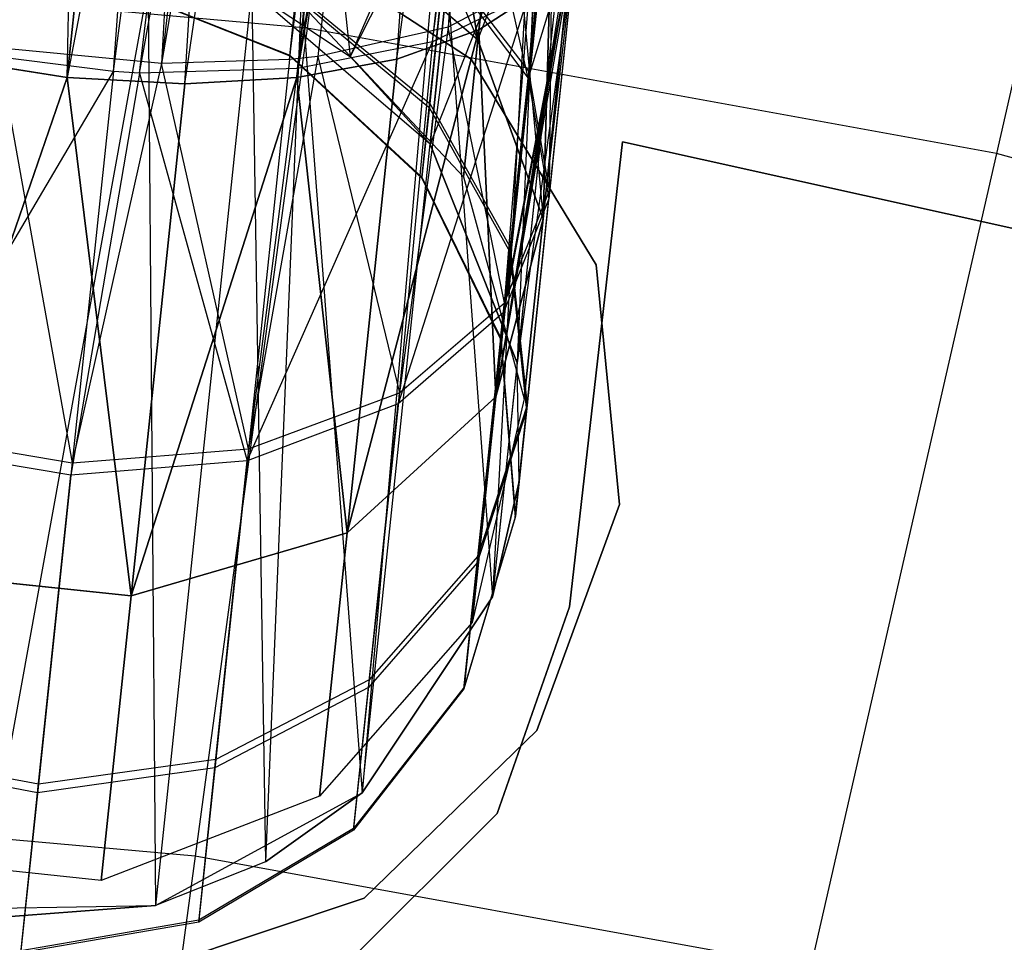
# Model space of a CAD drawing. Extents: x 0.3 to 7.1, y -3.38 to 3.38.
# Tile 472 of 604: x 3.85 to 4.05, y 1.39 to 1.58. Entities that reach past the tile are written whole.
import ezdxf

# ---------------------------------------------------------------- set-up
doc = ezdxf.new("R2010")
doc.units = 0
doc.header["$LTSCALE"] = 2.54
doc.layers.get('0').update_dxf_attribs({"linetype": 'CONTINUOUS'})

# ---------------------------------------------------------------- blocks, each defined once
blk = doc.blocks.new('SINGLES_AVVSTL_STL')
at = {"color": 0}
for p, q in [((3.9444, 1.5732, 20.57673), (4.02196, 2.14879, 20.88316)), ((3.9444, 1.5732, 20.57673), (4.02196, 2.14879, 20.88316)), ((3.90736, 1.56349, 20.60545), (4.00219, 2.12305, 20.91834)), ((3.90736, 1.56349, 20.60545), (4.00219, 2.12305, 20.91834)), ((3.9277, 1.56722, 20.09581), (4.00219, 2.12305, 19.77053)), ((3.9277, 1.56722, 20.09581), (4.00219, 2.12305, 19.77053)), ((3.9277, 1.56722, 20.59306), (4.00219, 2.12305, 20.91834)), ((3.9277, 1.56722, 20.59306), (4.00219, 2.12305, 20.91834)), ((3.9444, 1.5732, 20.11213), (4.00219, 2.12305, 19.77053)), ((3.9444, 1.5732, 20.11213), (4.00219, 2.12305, 19.77053)), ((4.00219, 2.12305, 20.91834), (3.9444, 1.5732, 20.57673)), ((4.00219, 2.12305, 20.91834), (3.9444, 1.5732, 20.57673)), ((3.99765, 2.12023, 55.30776), (3.93816, 1.57373, 54.97045)), ((3.99765, 2.12023, 55.30776), (3.93816, 1.57373, 54.97045)), ((3.86063, 1.56349, 20.07306), (3.87208, 2.117, 19.74558)), ((3.86063, 1.56349, 20.07306), (3.87208, 2.117, 19.74558)), ((3.97268, 2.10952, 55.32462), (3.87985, 1.56632, 55.00088)), ((3.97268, 2.10952, 55.32462), (3.87985, 1.56632, 55.00088)), ((3.90583, 1.56714, 54.99293), (3.97268, 2.10952, 55.32462)), ((3.90583, 1.56714, 54.99293), (3.97268, 2.10952, 55.32462)), ((3.97268, 2.10952, 55.32462), (3.91161, 1.56778, 54.99012)), ((3.97268, 2.10952, 55.32462), (3.91161, 1.56778, 54.99012)), ((3.97268, 2.10952, 55.32462), (3.93816, 1.57373, 54.97045)), ((3.97268, 2.10952, 55.32462), (3.93816, 1.57373, 54.97045)), ((3.96451, 2.10728, 20.94329), (3.86063, 1.56349, 20.61581)), ((3.96451, 2.10728, 20.94329), (3.86063, 1.56349, 20.61581)), ((3.88456, 1.56222, 20.07569), (3.96451, 2.10728, 19.74558)), ((3.88456, 1.56222, 20.07569), (3.96451, 2.10728, 19.74558)), ((3.88456, 1.56222, 20.61318), (3.96451, 2.10728, 20.94329)), ((3.88456, 1.56222, 20.61318), (3.96451, 2.10728, 20.94329)), ((3.90736, 1.56349, 20.08342), (3.96451, 2.10728, 19.74558)), ((3.90736, 1.56349, 20.08342), (3.96451, 2.10728, 19.74558)), ((3.90736, 1.56349, 20.60545), (3.96451, 2.10728, 20.94329)), ((3.90736, 1.56349, 20.60545), (3.96451, 2.10728, 20.94329)), ((3.9277, 1.56722, 20.09581), (3.96451, 2.10728, 19.74558)), ((3.9277, 1.56722, 20.09581), (3.96451, 2.10728, 19.74558)), ((3.91755, 2.1051, 19.73658), (3.86063, 1.56349, 20.07306)), ((3.91755, 2.1051, 19.73658), (3.86063, 1.56349, 20.07306)), ((3.86063, 1.56349, 20.61581), (3.91755, 2.1051, 20.95229)), ((3.86063, 1.56349, 20.61581), (3.91755, 2.1051, 20.95229)), ((3.90976, 2.10634, 55.337), (3.87985, 1.56632, 55.00088)), ((3.90976, 2.10634, 55.337), (3.87985, 1.56632, 55.00088)), ((3.88456, 1.56222, 20.07569), (3.91755, 2.1051, 19.73658)), ((3.88456, 1.56222, 20.07569), (3.91755, 2.1051, 19.73658)), ((3.94098, 2.10458, 55.33508), (3.87985, 1.56632, 55.00088)), ((3.94098, 2.10458, 55.33508), (3.87985, 1.56632, 55.00088)), ((3.93494, 1.57077, 54.47771), (4.00296, 2.10314, 54.16797)), ((3.93494, 1.57077, 54.47771), (4.00296, 2.10314, 54.16797)), ((3.90751, 1.5653, 54.45911), (3.99529, 2.09778, 54.16001)), ((3.90751, 1.5653, 54.45911), (3.99529, 2.09778, 54.16001)), ((3.93494, 1.57077, 54.47771), (3.99529, 2.09778, 54.16001)), ((3.93494, 1.57077, 54.47771), (3.99529, 2.09778, 54.16001)), ((3.87532, 1.56441, 54.44963), (3.97033, 2.08723, 54.14302)), ((3.87532, 1.56441, 54.44963), (3.97033, 2.08723, 54.14302)), ((3.90751, 1.5653, 54.45911), (3.97033, 2.08723, 54.14302)), ((3.90751, 1.5653, 54.45911), (3.97033, 2.08723, 54.14302)), ((3.87003, 1.56471, 54.44905), (3.90743, 2.08418, 54.13054)), ((3.87003, 1.56471, 54.44905), (3.90743, 2.08418, 54.13054)), ((3.87003, 1.56471, 54.44905), (3.93865, 2.0824, 54.13249)), ((3.87003, 1.56471, 54.44905), (3.93865, 2.0824, 54.13249)), ((3.87532, 1.56441, 54.44963), (3.93865, 2.0824, 54.13249)), ((3.87532, 1.56441, 54.44963), (3.93865, 2.0824, 54.13249)), ((3.93048, 1.72882, 4.98093), (3.90944, 1.57351, 5.1494)), ((3.93048, 1.72882, 4.98093), (3.90944, 1.57351, 5.1494)), ((4.08451, 1.70087, 4.98093), (4.04964, 1.54807, 5.1494)), ((4.08451, 1.70087, 4.98093), (4.04964, 1.54807, 5.1494)), ((3.91525, 1.63857, 20.44525), (3.94419, 1.57119, 20.43428)), ((3.91525, 1.63857, 20.44525), (3.94419, 1.57119, 20.43428)), ((3.94419, 1.57119, 20.25459), (3.93437, 1.63069, 20.23123)), ((3.94419, 1.57119, 20.25459), (3.93437, 1.63069, 20.23123)), ((3.93437, 1.63069, 20.45764), (3.94419, 1.57119, 20.43428)), ((3.93437, 1.63069, 20.45764), (3.94419, 1.57119, 20.43428)), ((3.95438, 1.56338, 54.60255), (3.9407, 1.62557, 54.60251)), ((3.95438, 1.56338, 54.60255), (3.9407, 1.62557, 54.60251)), ((3.91246, 1.62095, 61.51375), (3.91819, 1.56774, 61.50702)), ((3.91246, 1.62095, 61.51375), (3.91819, 1.56774, 61.50702)), ((3.94419, 1.57119, 20.25459), (3.94946, 1.62137, 20.2149)), ((3.94419, 1.57119, 20.25459), (3.94946, 1.62137, 20.2149)), ((3.94946, 1.62137, 20.47396), (3.94419, 1.57119, 20.43428)), ((3.94946, 1.62137, 20.47396), (3.94419, 1.57119, 20.43428)), ((3.94946, 1.62137, 20.47396), (3.95743, 1.53476, 20.46236)), ((3.94946, 1.62137, 20.47396), (3.95743, 1.53476, 20.46236)), ((3.93815, 1.61387, 61.49429), (3.91819, 1.56774, 61.50702)), ((3.93815, 1.61387, 61.49429), (3.91819, 1.56774, 61.50702)), ((3.94109, 1.61282, 61.49102), (3.91819, 1.56774, 61.50702)), ((3.94109, 1.61282, 61.49102), (3.91819, 1.56774, 61.50702)), ((3.94109, 1.61282, 61.49102), (3.93447, 1.54995, 61.49103)), ((3.94109, 1.61282, 61.49102), (3.93447, 1.54995, 61.49103)), ((3.95787, 1.6124, 54.57681), (3.95438, 1.56338, 54.60255)), ((3.95787, 1.6124, 54.57681), (3.95438, 1.56338, 54.60255)), ((3.94419, 1.57119, 20.25459), (3.95965, 1.61115, 20.1956)), ((3.94419, 1.57119, 20.25459), (3.95965, 1.61115, 20.1956)), ((3.95452, 1.56477, 54.84898), (3.95951, 1.6122, 54.8778)), ((3.95452, 1.56477, 54.84898), (3.95951, 1.6122, 54.8778)), ((3.95743, 1.53476, 20.22652), (3.95965, 1.61115, 20.1956)), ((3.95743, 1.53476, 20.22652), (3.95965, 1.61115, 20.1956)), ((3.95965, 1.61115, 20.49327), (3.95743, 1.53476, 20.46236)), ((3.95965, 1.61115, 20.49327), (3.95743, 1.53476, 20.46236)), ((3.95877, 1.54053, 54.87628), (3.95951, 1.6122, 54.8778)), ((3.95877, 1.54053, 54.87628), (3.95951, 1.6122, 54.8778)), ((3.95649, 1.60565, 61.46633), (3.93447, 1.54995, 61.49103)), ((3.95649, 1.60565, 61.46633), (3.93447, 1.54995, 61.49103)), ((3.95649, 1.60565, 61.46633), (3.95216, 1.50548, 61.44865)), ((3.95649, 1.60565, 61.46633), (3.95216, 1.50548, 61.44865)), ((3.96435, 1.60062, 20.51445), (3.94782, 1.49857, 20.49216)), ((3.96435, 1.60062, 20.51445), (3.94782, 1.49857, 20.49216)), ((3.96221, 1.60106, 61.44863), (3.95216, 1.50548, 61.44865)), ((3.96221, 1.60106, 61.44863), (3.95216, 1.50548, 61.44865)), ((3.96435, 1.60062, 20.51445), (3.95743, 1.53476, 20.46236)), ((3.96435, 1.60062, 20.51445), (3.95743, 1.53476, 20.46236)), ((3.91114, 1.59952, 20.27451), (3.94419, 1.57119, 20.25459)), ((3.94419, 1.57119, 20.43428), (3.91114, 1.59952, 20.41436)), ((3.91114, 1.59952, 20.27451), (3.94419, 1.57119, 20.25459)), ((3.94419, 1.57119, 20.43428), (3.91114, 1.59952, 20.41436)), ((3.96461, 1.59656, 54.54262), (3.95438, 1.56338, 54.60255)), ((3.96461, 1.59656, 54.54262), (3.95438, 1.56338, 54.60255)), ((3.96461, 1.59656, 54.54262), (3.95859, 1.53883, 54.57553)), ((3.96461, 1.59656, 54.54262), (3.95859, 1.53883, 54.57553)), ((3.96479, 1.59818, 54.90861), (3.95877, 1.54053, 54.87628)), ((3.96479, 1.59818, 54.90861), (3.95877, 1.54053, 54.87628)), ((3.96472, 1.59716, 54.91094), (3.95877, 1.54053, 54.87628)), ((3.96472, 1.59716, 54.91094), (3.95877, 1.54053, 54.87628)), ((3.96454, 1.59544, 20.52535), (3.94782, 1.49857, 20.49216)), ((3.96454, 1.59544, 20.52535), (3.94782, 1.49857, 20.49216)), ((3.96438, 1.59433, 54.53752), (3.94937, 1.5157, 54.5485)), ((3.96438, 1.59433, 54.53752), (3.94937, 1.5157, 54.5485)), ((3.96458, 1.59616, 54.91328), (3.94958, 1.5177, 54.90357)), ((3.96458, 1.59616, 54.91328), (3.94958, 1.5177, 54.90357)), ((3.96454, 1.59544, 61.42473), (3.95216, 1.50548, 61.44865)), ((3.96454, 1.59544, 61.42473), (3.95216, 1.50548, 61.44865)), ((3.95743, 1.53476, 20.22652), (3.96454, 1.59544, 20.16352)), ((3.95743, 1.53476, 20.22652), (3.96454, 1.59544, 20.16352)), ((3.96454, 1.59544, 54.54008), (3.95859, 1.53883, 54.57553)), ((3.96454, 1.59544, 54.54008), (3.95859, 1.53883, 54.57553)), ((3.96438, 1.59433, 54.53752), (3.95859, 1.53883, 54.57553)), ((3.96438, 1.59433, 54.53752), (3.95859, 1.53883, 54.57553)), ((3.96458, 1.59616, 54.91328), (3.95877, 1.54053, 54.87628)), ((3.96458, 1.59616, 54.91328), (3.95877, 1.54053, 54.87628)), ((3.90175, 1.5939, 61.72336), (3.94281, 1.56725, 61.72336)), ((3.94281, 1.56725, 61.52336), (3.90175, 1.5939, 61.52336)), ((3.94281, 1.56725, 61.52336), (3.90175, 1.5939, 61.52336)), ((3.90175, 1.5939, 61.72336), (3.94281, 1.56725, 61.72336)), ((3.96109, 1.59041, 61.40081), (3.94716, 1.45788, 61.40079)), ((3.96109, 1.59041, 61.40081), (3.94716, 1.45788, 61.40079)), ((3.94782, 1.49857, 20.1967), (3.96327, 1.5904, 20.15262)), ((3.94782, 1.49857, 20.1967), (3.96327, 1.5904, 20.15262)), ((3.96327, 1.5904, 20.53625), (3.94782, 1.49857, 20.49216)), ((3.96327, 1.5904, 20.53625), (3.94782, 1.49857, 20.49216)), ((3.96109, 1.59041, 61.40081), (3.95216, 1.50548, 61.44865)), ((3.96109, 1.59041, 61.40081), (3.95216, 1.50548, 61.44865)), ((3.95743, 1.53476, 20.22652), (3.96327, 1.5904, 20.15262)), ((3.95743, 1.53476, 20.22652), (3.96327, 1.5904, 20.15262)), ((3.90944, 1.57351, 5.1494), (3.76754, 1.58628, 5.1494)), ((3.90944, 1.57351, 5.1494), (3.76754, 1.58628, 5.1494)), ((3.93742, 1.58714, 54.82537), (3.93438, 1.5582, 54.78948)), ((3.93742, 1.58714, 54.82537), (3.93438, 1.5582, 54.78948)), ((3.95452, 1.56477, 54.84898), (3.93742, 1.58714, 54.82537)), ((3.95452, 1.56477, 54.84898), (3.93742, 1.58714, 54.82537)), ((3.95418, 1.58696, 61.38237), (3.94716, 1.45788, 61.40079)), ((3.95418, 1.58696, 61.38237), (3.94716, 1.45788, 61.40079)), ((3.9343, 1.55743, 54.66225), (3.9373, 1.58602, 54.62593)), ((3.9343, 1.55743, 54.66225), (3.9373, 1.58602, 54.62593)), ((3.9373, 1.58602, 54.62593), (3.95438, 1.56338, 54.60255)), ((3.9373, 1.58602, 54.62593), (3.95438, 1.56338, 54.60255)), ((3.92061, 1.41805, 61.35841), (3.93797, 1.58322, 61.35842)), ((3.92061, 1.41805, 61.35841), (3.93797, 1.58322, 61.35842)), ((3.93487, 1.5828, 61.35514), (3.92061, 1.41805, 61.35841)), ((3.93487, 1.5828, 61.35514), (3.92061, 1.41805, 61.35841)), ((3.93797, 1.58322, 61.35842), (3.94716, 1.45788, 61.40079)), ((3.93797, 1.58322, 61.35842), (3.94716, 1.45788, 61.40079)), ((3.95649, 1.58348, 54.94406), (3.93816, 1.57373, 54.97045)), ((3.95649, 1.58348, 54.94406), (3.93816, 1.57373, 54.97045)), ((3.95649, 1.58348, 54.94406), (3.94958, 1.5177, 54.90357)), ((3.95649, 1.58348, 54.94406), (3.94958, 1.5177, 54.90357)), ((3.87709, 1.58216, 61.32577), (3.84264, 1.39237, 61.32472)), ((3.87709, 1.58216, 61.32577), (3.84264, 1.39237, 61.32472)), ((3.8718, 1.58148, 54.71069), (3.90591, 1.56789, 54.70923)), ((3.8718, 1.58148, 54.71069), (3.90591, 1.56789, 54.70923)), ((3.87181, 1.58162, 54.74056), (3.90593, 1.56804, 54.7421)), ((3.87181, 1.58162, 54.74056), (3.90593, 1.56804, 54.7421)), ((3.87709, 1.58216, 61.32577), (3.87859, 1.39513, 61.33122)), ((3.87709, 1.58216, 61.32577), (3.87859, 1.39513, 61.33122)), ((3.89816, 1.5812, 61.33123), (3.87859, 1.39513, 61.33122)), ((3.89816, 1.5812, 61.33123), (3.87859, 1.39513, 61.33122)), ((3.93447, 1.54995, 61.75081), (3.89814, 1.58111, 61.75081)), ((3.89814, 1.58111, 61.51823), (3.91819, 1.56774, 61.50702)), ((3.89814, 1.58111, 61.75081), (3.91819, 1.56774, 61.50702)), ((3.89814, 1.58111, 61.51823), (3.91819, 1.56774, 61.50702)), ((3.89814, 1.58111, 61.75081), (3.91819, 1.56774, 61.50702)), ((3.93447, 1.54995, 61.75081), (3.89814, 1.58111, 61.75081)), ((3.89816, 1.5812, 61.33123), (3.90099, 1.40404, 61.34243)), ((3.89816, 1.5812, 61.33123), (3.90099, 1.40404, 61.34243)), ((3.90829, 1.58115, 61.3357), (3.90099, 1.40404, 61.34243)), ((3.90829, 1.58115, 61.3357), (3.90099, 1.40404, 61.34243)), ((3.90724, 1.58052, 54.77874), (3.90593, 1.56804, 54.7421)), ((3.90724, 1.58052, 54.77874), (3.90593, 1.56804, 54.7421)), ((3.90724, 1.58052, 54.77874), (3.93438, 1.5582, 54.78948)), ((3.90724, 1.58052, 54.77874), (3.93438, 1.5582, 54.78948)), ((3.90829, 1.58115, 61.3357), (3.92061, 1.41805, 61.35841)), ((3.90829, 1.58115, 61.3357), (3.92061, 1.41805, 61.35841)), ((3.9444, 1.5732, 20.11213), (3.95649, 1.58108, 20.13144)), ((3.95649, 1.58108, 20.55742), (3.9444, 1.5732, 20.57673)), ((3.9444, 1.5732, 20.11213), (3.95649, 1.58108, 20.13144)), ((3.95649, 1.58108, 20.55742), (3.9444, 1.5732, 20.57673)), ((3.94782, 1.49857, 20.1967), (3.95649, 1.58108, 20.13144)), ((3.94782, 1.49857, 20.1967), (3.95649, 1.58108, 20.13144)), ((3.95649, 1.58108, 20.55742), (3.94782, 1.49857, 20.49216)), ((3.95649, 1.58108, 20.55742), (3.94782, 1.49857, 20.49216)), ((3.90591, 1.56789, 54.70923), (3.90717, 1.57988, 54.67275)), ((3.90591, 1.56789, 54.70923), (3.90717, 1.57988, 54.67275)), ((3.90717, 1.57988, 54.67275), (3.9343, 1.55743, 54.66225)), ((3.90717, 1.57988, 54.67275), (3.9343, 1.55743, 54.66225)), ((3.95448, 1.58018, 54.50336), (3.92796, 1.49711, 54.52513)), ((3.95448, 1.58018, 54.50336), (3.92796, 1.49711, 54.52513)), ((3.95448, 1.58018, 54.50336), (3.93494, 1.57077, 54.47771)), ((3.95448, 1.58018, 54.50336), (3.93494, 1.57077, 54.47771)), ((3.95448, 1.58018, 54.50336), (3.94937, 1.5157, 54.5485)), ((3.95448, 1.58018, 54.50336), (3.94937, 1.5157, 54.5485)), ((3.90886, 1.57781, 20.31945), (3.94126, 1.5433, 20.31234)), ((3.90886, 1.57781, 20.36942), (3.94126, 1.5433, 20.37653)), ((3.90886, 1.57781, 20.31945), (3.94126, 1.5433, 20.31234)), ((3.90886, 1.57781, 20.36942), (3.94126, 1.5433, 20.37653)), ((3.90944, 1.57351, 5.1494), (3.88664, 1.40514, 5.30457)), ((3.90944, 1.57351, 5.1494), (3.88664, 1.40514, 5.30457)), ((4.04964, 1.54807, 5.1494), (3.90944, 1.57351, 5.1494)), ((4.04964, 1.54807, 5.1494), (3.90944, 1.57351, 5.1494)), ((3.93816, 1.57373, 54.97045), (3.91161, 1.56778, 54.99012)), ((3.93816, 1.57373, 54.97045), (3.91161, 1.56778, 54.99012)), ((3.91757, 1.47091, 20.17199), (3.9444, 1.5732, 20.11213)), ((3.91757, 1.47091, 20.17199), (3.9444, 1.5732, 20.11213)), ((3.9444, 1.5732, 20.57673), (3.91757, 1.47091, 20.51688)), ((3.9444, 1.5732, 20.57673), (3.91757, 1.47091, 20.51688)), ((3.9277, 1.56722, 20.09581), (3.9444, 1.5732, 20.11213)), ((3.9444, 1.5732, 20.57673), (3.9277, 1.56722, 20.59306)), ((3.9277, 1.56722, 20.09581), (3.9444, 1.5732, 20.11213)), ((3.9444, 1.5732, 20.57673), (3.9277, 1.56722, 20.59306)), ((3.93816, 1.57373, 54.97045), (3.9282, 1.49937, 54.92718)), ((3.93816, 1.57373, 54.97045), (3.9282, 1.49937, 54.92718)), ((3.94958, 1.5177, 54.90357), (3.93816, 1.57373, 54.97045)), ((3.94958, 1.5177, 54.90357), (3.93816, 1.57373, 54.97045)), ((3.94782, 1.49857, 20.1967), (3.9444, 1.5732, 20.11213)), ((3.94782, 1.49857, 20.1967), (3.9444, 1.5732, 20.11213)), ((3.9444, 1.5732, 20.57673), (3.94782, 1.49857, 20.49216)), ((3.9444, 1.5732, 20.57673), (3.94782, 1.49857, 20.49216)), ((3.89726, 1.48556, 54.50856), (3.93494, 1.57077, 54.47771)), ((3.89726, 1.48556, 54.50856), (3.93494, 1.57077, 54.47771)), ((3.93494, 1.57077, 54.47771), (3.90751, 1.5653, 54.45911)), ((3.93494, 1.57077, 54.47771), (3.90751, 1.5653, 54.45911)), ((3.93494, 1.57077, 54.47771), (3.92796, 1.49711, 54.52513)), ((3.93494, 1.57077, 54.47771), (3.92796, 1.49711, 54.52513)), ((3.94126, 1.5433, 20.31234), (3.94419, 1.57119, 20.25459)), ((3.94126, 1.5433, 20.31234), (3.94419, 1.57119, 20.25459)), ((3.94419, 1.57119, 20.43428), (3.94126, 1.5433, 20.37653)), ((3.94419, 1.57119, 20.43428), (3.94126, 1.5433, 20.37653)), ((3.94419, 1.57119, 20.25459), (3.95743, 1.53476, 20.22652)), ((3.95743, 1.53476, 20.46236), (3.94419, 1.57119, 20.43428)), ((3.94419, 1.57119, 20.25459), (3.95743, 1.53476, 20.22652)), ((3.95743, 1.53476, 20.46236), (3.94419, 1.57119, 20.43428)), ((3.87003, 1.56471, 54.44905), (3.84197, 1.56824, 54.45034)), ((3.87003, 1.56471, 54.44905), (3.84197, 1.56824, 54.45034)), ((3.87985, 1.56632, 55.00088), (3.84644, 1.56955, 55.00151)), ((3.84644, 1.56955, 55.00151), (3.86167, 1.48515, 54.95151)), ((3.84644, 1.56955, 55.00151), (3.86167, 1.48515, 54.95151)), ((3.87985, 1.56632, 55.00088), (3.84644, 1.56955, 55.00151)), ((3.83696, 1.56723, 20.07569), (3.86063, 1.56349, 20.07306)), ((3.86063, 1.56349, 20.61581), (3.83696, 1.56723, 20.61318)), ((3.83696, 1.56723, 20.07569), (3.86063, 1.56349, 20.07306)), ((3.86063, 1.56349, 20.61581), (3.83696, 1.56723, 20.61318)), ((3.87985, 1.56632, 55.00088), (3.86167, 1.48515, 54.95151)), ((3.87985, 1.56632, 55.00088), (3.86167, 1.48515, 54.95151)), ((3.90583, 1.56714, 54.99293), (3.87985, 1.56632, 55.00088)), ((3.90583, 1.56714, 54.99293), (3.87985, 1.56632, 55.00088)), ((3.89751, 1.48801, 54.94391), (3.87985, 1.56632, 55.00088)), ((3.89751, 1.48801, 54.94391), (3.87985, 1.56632, 55.00088)), ((3.91161, 1.56778, 54.99012), (3.89751, 1.48801, 54.94391)), ((3.91161, 1.56778, 54.99012), (3.89751, 1.48801, 54.94391)), ((3.90583, 1.56714, 54.99293), (3.89751, 1.48801, 54.94391)), ((3.90583, 1.56714, 54.99293), (3.89751, 1.48801, 54.94391)), ((3.91161, 1.56778, 54.99012), (3.90583, 1.56714, 54.99293)), ((3.91161, 1.56778, 54.99012), (3.90583, 1.56714, 54.99293)), ((3.90593, 1.56804, 54.7421), (3.90591, 1.56789, 54.70923)), ((3.90593, 1.56804, 54.7421), (3.90591, 1.56789, 54.70923)), ((3.90591, 1.56789, 54.70923), (3.93279, 1.54303, 54.70604)), ((3.90591, 1.56789, 54.70923), (3.93279, 1.54303, 54.70604)), ((3.90593, 1.56804, 54.7421), (3.9328, 1.54322, 54.7455)), ((3.90593, 1.56804, 54.7421), (3.9328, 1.54322, 54.7455)), ((3.90736, 1.56349, 20.08342), (3.9277, 1.56722, 20.09581)), ((3.9277, 1.56722, 20.59306), (3.90736, 1.56349, 20.60545)), ((3.90736, 1.56349, 20.08342), (3.9277, 1.56722, 20.09581)), ((3.9277, 1.56722, 20.59306), (3.90736, 1.56349, 20.60545)), ((3.91161, 1.56778, 54.99012), (3.9282, 1.49937, 54.92718)), ((3.91161, 1.56778, 54.99012), (3.9282, 1.49937, 54.92718)), ((3.91757, 1.47091, 20.17199), (3.9277, 1.56722, 20.09581)), ((3.91757, 1.47091, 20.17199), (3.9277, 1.56722, 20.09581)), ((3.9277, 1.56722, 20.59306), (3.91757, 1.47091, 20.51688)), ((3.9277, 1.56722, 20.59306), (3.91757, 1.47091, 20.51688)), ((3.91819, 1.56774, 61.50702), (3.93447, 1.54995, 61.49103)), ((3.93447, 1.54995, 61.75081), (3.91819, 1.56774, 61.50702)), ((3.93447, 1.54995, 61.75081), (3.91819, 1.56774, 61.50702)), ((3.91819, 1.56774, 61.50702), (3.93447, 1.54995, 61.49103)), ((3.94281, 1.56725, 61.72336), (3.96824, 1.52542, 61.72336)), ((3.96824, 1.52542, 61.52336), (3.94281, 1.56725, 61.52336)), ((3.94281, 1.56725, 61.52336), (3.94281, 1.56725, 61.72336)), ((3.94281, 1.56725, 61.52336), (3.94281, 1.56725, 61.72336)), ((3.96824, 1.52542, 61.52336), (3.94281, 1.56725, 61.52336)), ((3.94281, 1.56725, 61.72336), (3.96824, 1.52542, 61.72336)), ((3.82525, 1.48868, 54.50357), (3.87003, 1.56471, 54.44905)), ((3.82525, 1.48868, 54.50357), (3.87003, 1.56471, 54.44905)), ((3.87003, 1.56471, 54.44905), (3.8614, 1.48261, 54.50104)), ((3.87003, 1.56471, 54.44905), (3.8614, 1.48261, 54.50104)), ((3.87532, 1.56441, 54.44963), (3.8614, 1.48261, 54.50104)), ((3.87532, 1.56441, 54.44963), (3.8614, 1.48261, 54.50104)), ((3.87532, 1.56441, 54.44963), (3.87003, 1.56471, 54.44905)), ((3.87532, 1.56441, 54.44963), (3.87003, 1.56471, 54.44905)), ((3.90751, 1.5653, 54.45911), (3.87532, 1.56441, 54.44963)), ((3.90751, 1.5653, 54.45911), (3.87532, 1.56441, 54.44963)), ((3.87532, 1.56441, 54.44963), (3.89726, 1.48556, 54.50856)), ((3.87532, 1.56441, 54.44963), (3.89726, 1.48556, 54.50856)), ((3.90751, 1.5653, 54.45911), (3.89726, 1.48556, 54.50856)), ((3.90751, 1.5653, 54.45911), (3.89726, 1.48556, 54.50856)), ((3.95452, 1.56477, 54.84898), (3.95076, 1.529, 54.80463)), ((3.95452, 1.56477, 54.84898), (3.95076, 1.529, 54.80463)), ((3.95877, 1.54053, 54.87628), (3.95452, 1.56477, 54.84898)), ((3.95877, 1.54053, 54.87628), (3.95452, 1.56477, 54.84898)), ((3.82601, 1.46311, 20.15803), (3.86063, 1.56349, 20.07306)), ((3.82601, 1.46311, 20.15803), (3.86063, 1.56349, 20.07306)), ((3.86063, 1.56349, 20.61581), (3.82601, 1.46311, 20.53083)), ((3.86063, 1.56349, 20.61581), (3.82601, 1.46311, 20.53083)), ((3.87362, 1.45811, 20.15803), (3.86063, 1.56349, 20.07306)), ((3.86063, 1.56349, 20.07306), (3.88456, 1.56222, 20.07569)), ((3.87362, 1.45811, 20.15803), (3.86063, 1.56349, 20.07306)), ((3.88456, 1.56222, 20.61318), (3.86063, 1.56349, 20.61581)), ((3.86063, 1.56349, 20.61581), (3.87362, 1.45811, 20.53083)), ((3.86063, 1.56349, 20.61581), (3.87362, 1.45811, 20.53083)), ((3.86063, 1.56349, 20.07306), (3.88456, 1.56222, 20.07569)), ((3.88456, 1.56222, 20.61318), (3.86063, 1.56349, 20.61581)), ((3.87362, 1.45811, 20.15803), (3.90736, 1.56349, 20.08342)), ((3.87362, 1.45811, 20.15803), (3.90736, 1.56349, 20.08342)), ((3.90736, 1.56349, 20.60545), (3.87362, 1.45811, 20.53083)), ((3.90736, 1.56349, 20.60545), (3.87362, 1.45811, 20.53083)), ((3.87362, 1.45811, 20.15803), (3.88456, 1.56222, 20.07569)), ((3.87362, 1.45811, 20.15803), (3.88456, 1.56222, 20.07569)), ((3.88456, 1.56222, 20.61318), (3.87362, 1.45811, 20.53083)), ((3.88456, 1.56222, 20.61318), (3.87362, 1.45811, 20.53083)), ((3.88456, 1.56222, 20.07569), (3.90736, 1.56349, 20.08342)), ((3.90736, 1.56349, 20.60545), (3.88456, 1.56222, 20.61318)), ((3.88456, 1.56222, 20.07569), (3.90736, 1.56349, 20.08342)), ((3.90736, 1.56349, 20.60545), (3.88456, 1.56222, 20.61318)), ((3.91757, 1.47091, 20.17199), (3.90736, 1.56349, 20.08342)), ((3.91757, 1.47091, 20.17199), (3.90736, 1.56349, 20.08342)), ((3.90736, 1.56349, 20.60545), (3.91757, 1.47091, 20.51688)), ((3.90736, 1.56349, 20.60545), (3.91757, 1.47091, 20.51688)), ((3.95066, 1.52805, 54.64743), (3.95438, 1.56338, 54.60255)), ((3.95066, 1.52805, 54.64743), (3.95438, 1.56338, 54.60255)), ((3.95438, 1.56338, 54.60255), (3.95859, 1.53883, 54.57553)), ((3.95438, 1.56338, 54.60255), (3.95859, 1.53883, 54.57553)), ((3.93438, 1.5582, 54.78948), (3.9328, 1.54322, 54.7455)), ((3.93438, 1.5582, 54.78948), (3.9328, 1.54322, 54.7455)), ((3.93438, 1.5582, 54.78948), (3.95076, 1.529, 54.80463)), ((3.93438, 1.5582, 54.78948), (3.95076, 1.529, 54.80463)), ((3.93279, 1.54303, 54.70604), (3.9343, 1.55743, 54.66225)), ((3.93279, 1.54303, 54.70604), (3.9343, 1.55743, 54.66225)), ((3.9343, 1.55743, 54.66225), (3.95066, 1.52805, 54.64743)), ((3.9343, 1.55743, 54.66225), (3.95066, 1.52805, 54.64743)), ((3.97359, 1.5504, 54.83894), (3.96282, 1.45586, 54.83894)), ((3.96282, 1.45586, 54.63894), (3.97359, 1.5504, 54.63894)), ((3.97359, 1.5504, 54.83894), (3.96282, 1.45586, 54.83894)), ((3.96282, 1.45586, 54.63894), (3.97359, 1.5504, 54.63894)), ((3.97359, 1.5504, 20.47364), (3.96282, 1.45586, 20.47364)), ((3.96282, 1.45586, 20.27364), (3.97359, 1.5504, 20.27364)), ((3.97359, 1.5504, 20.47364), (3.96282, 1.45586, 20.47364)), ((3.96282, 1.45586, 20.27364), (3.97359, 1.5504, 20.27364)), ((4.10021, 1.52233, 54.63894), (3.97359, 1.5504, 54.63894)), ((3.97359, 1.5504, 54.63894), (3.97359, 1.5504, 54.83894)), ((3.97359, 1.5504, 54.83894), (4.10021, 1.52233, 54.83894)), ((3.97359, 1.5504, 54.83894), (4.10021, 1.52233, 54.83894)), ((4.10021, 1.52233, 54.63894), (3.97359, 1.5504, 54.63894)), ((3.97359, 1.5504, 54.63894), (3.97359, 1.5504, 54.83894)), ((4.10021, 1.52233, 20.27364), (3.97359, 1.5504, 20.27364)), ((3.97359, 1.5504, 20.27364), (3.97359, 1.5504, 20.47364)), ((3.97359, 1.5504, 20.47364), (4.10021, 1.52233, 20.47364)), ((3.97359, 1.5504, 20.47364), (4.10021, 1.52233, 20.47364)), ((4.10021, 1.52233, 20.27364), (3.97359, 1.5504, 20.27364)), ((3.97359, 1.5504, 20.27364), (3.97359, 1.5504, 20.47364)), ((3.95216, 1.50548, 61.75081), (3.93447, 1.54995, 61.75081)), ((3.93447, 1.54995, 61.49103), (3.95216, 1.50548, 61.44865)), ((3.93447, 1.54995, 61.75081), (3.93447, 1.54995, 61.49103)), ((3.95216, 1.50548, 61.75081), (3.93447, 1.54995, 61.75081)), ((3.93447, 1.54995, 61.49103), (3.95216, 1.50548, 61.44865)), ((3.93447, 1.54995, 61.75081), (3.93447, 1.54995, 61.49103)), ((4.04964, 1.54807, 5.1494), (4.01183, 1.38242, 5.30457)), ((4.04964, 1.54807, 5.1494), (4.01183, 1.38242, 5.30457)), ((4.18698, 1.51017, 5.1494), (4.04964, 1.54807, 5.1494)), ((4.18698, 1.51017, 5.1494), (4.04964, 1.54807, 5.1494)), ((3.9328, 1.54322, 54.7455), (3.93279, 1.54303, 54.70604)), ((3.9328, 1.54322, 54.7455), (3.93279, 1.54303, 54.70604)), ((3.93279, 1.54303, 54.70604), (3.94879, 1.51026, 54.70154)), ((3.93279, 1.54303, 54.70604), (3.94879, 1.51026, 54.70154)), ((3.9328, 1.54322, 54.7455), (3.94882, 1.51049, 54.75029)), ((3.9328, 1.54322, 54.7455), (3.94882, 1.51049, 54.75029)), ((3.94126, 1.5433, 20.31234), (3.95358, 1.49815, 20.30231)), ((3.94126, 1.5433, 20.37653), (3.94126, 1.5433, 20.31234)), ((3.94126, 1.5433, 20.37653), (3.94126, 1.5433, 20.31234)), ((3.94126, 1.5433, 20.37653), (3.95358, 1.49815, 20.38656)), ((3.94126, 1.5433, 20.31234), (3.95358, 1.49815, 20.30231)), ((3.94126, 1.5433, 20.37653), (3.95358, 1.49815, 20.38656)), ((3.94958, 1.5177, 54.90357), (3.95877, 1.54053, 54.87628)), ((3.94958, 1.5177, 54.90357), (3.95877, 1.54053, 54.87628)), ((3.95877, 1.54053, 54.87628), (3.95418, 1.49688, 54.82215)), ((3.95877, 1.54053, 54.87628), (3.95418, 1.49688, 54.82215)), ((3.95859, 1.53883, 54.57553), (3.94937, 1.5157, 54.5485)), ((3.95859, 1.53883, 54.57553), (3.94937, 1.5157, 54.5485)), ((3.95406, 1.49572, 54.6303), (3.95859, 1.53883, 54.57553)), ((3.95406, 1.49572, 54.6303), (3.95859, 1.53883, 54.57553)), ((3.95743, 1.53476, 20.22652), (3.94782, 1.49857, 20.1967)), ((3.94782, 1.49857, 20.49216), (3.95743, 1.53476, 20.46236)), ((3.95743, 1.53476, 20.22652), (3.94782, 1.49857, 20.1967)), ((3.94782, 1.49857, 20.49216), (3.95743, 1.53476, 20.46236)), ((3.95358, 1.49815, 20.30231), (3.95743, 1.53476, 20.22652)), ((3.95358, 1.49815, 20.30231), (3.95743, 1.53476, 20.22652)), ((3.95743, 1.53476, 20.46236), (3.95358, 1.49815, 20.38656)), ((3.95743, 1.53476, 20.46236), (3.95358, 1.49815, 20.38656)), ((3.95076, 1.529, 54.80463), (3.94882, 1.51049, 54.75029)), ((3.95076, 1.529, 54.80463), (3.94882, 1.51049, 54.75029)), ((3.95076, 1.529, 54.80463), (3.95418, 1.49688, 54.82215)), ((3.95076, 1.529, 54.80463), (3.95418, 1.49688, 54.82215)), ((3.94879, 1.51026, 54.70154), (3.95066, 1.52805, 54.64743)), ((3.94879, 1.51026, 54.70154), (3.95066, 1.52805, 54.64743)), ((3.95066, 1.52805, 54.64743), (3.95406, 1.49572, 54.6303)), ((3.95066, 1.52805, 54.64743), (3.95406, 1.49572, 54.6303)), ((3.96824, 1.52542, 61.72336), (3.97301, 1.4767, 61.72336)), ((3.97301, 1.4767, 61.52336), (3.96824, 1.52542, 61.52336)), ((3.96824, 1.52542, 61.52336), (3.96824, 1.52542, 61.72336)), ((3.96824, 1.52542, 61.52336), (3.96824, 1.52542, 61.72336)), ((3.97301, 1.4767, 61.52336), (3.96824, 1.52542, 61.52336)), ((3.96824, 1.52542, 61.72336), (3.97301, 1.4767, 61.72336)), ((3.9282, 1.49937, 54.92718), (3.94958, 1.5177, 54.90357)), ((3.9282, 1.49937, 54.92718), (3.94958, 1.5177, 54.90357)), ((3.94958, 1.5177, 54.90357), (3.94416, 1.46617, 54.83967)), ((3.94958, 1.5177, 54.90357), (3.94416, 1.46617, 54.83967)), ((3.94937, 1.5157, 54.5485), (3.92796, 1.49711, 54.52513)), ((3.94937, 1.5157, 54.5485), (3.92796, 1.49711, 54.52513)), ((3.94402, 1.4648, 54.61317), (3.94937, 1.5157, 54.5485)), ((3.94402, 1.4648, 54.61317), (3.94937, 1.5157, 54.5485)), ((3.94882, 1.51049, 54.75029), (3.94879, 1.51026, 54.70154)), ((3.94882, 1.51049, 54.75029), (3.94879, 1.51026, 54.70154)), ((3.94879, 1.51026, 54.70154), (3.95177, 1.47401, 54.69634)), ((3.94879, 1.51026, 54.70154), (3.95177, 1.47401, 54.69634)), ((3.94882, 1.51049, 54.75029), (3.9518, 1.47429, 54.75582)), ((3.94882, 1.51049, 54.75029), (3.9518, 1.47429, 54.75582)), ((3.95216, 1.50548, 61.75081), (3.94716, 1.45788, 61.40079)), ((3.95216, 1.50548, 61.75081), (3.94716, 1.45788, 61.40079)), ((3.95255, 1.48137, 61.75081), (3.95216, 1.50548, 61.75081)), ((3.95216, 1.50548, 61.75081), (3.95216, 1.50548, 61.44865)), ((3.95216, 1.50548, 61.75081), (3.95216, 1.50548, 61.44865)), ((3.95255, 1.48137, 61.75081), (3.95216, 1.50548, 61.75081)), ((3.89751, 1.48801, 54.94391), (3.9282, 1.49937, 54.92718)), ((3.89751, 1.48801, 54.94391), (3.9282, 1.49937, 54.92718)), ((3.94782, 1.49857, 20.1967), (3.91757, 1.47091, 20.17199)), ((3.91757, 1.47091, 20.51688), (3.94782, 1.49857, 20.49216)), ((3.94782, 1.49857, 20.1967), (3.91757, 1.47091, 20.17199)), ((3.91757, 1.47091, 20.51688), (3.94782, 1.49857, 20.49216)), ((3.9282, 1.49937, 54.92718), (3.92206, 1.44102, 54.85482)), ((3.9282, 1.49937, 54.92718), (3.92206, 1.44102, 54.85482)), ((3.943, 1.4527, 20.29165), (3.94782, 1.49857, 20.1967)), ((3.943, 1.4527, 20.29165), (3.94782, 1.49857, 20.1967)), ((3.94782, 1.49857, 20.49216), (3.943, 1.4527, 20.39721)), ((3.94782, 1.49857, 20.49216), (3.943, 1.4527, 20.39721)), ((3.95358, 1.49815, 20.30231), (3.943, 1.4527, 20.29165)), ((3.95358, 1.49815, 20.38656), (3.943, 1.4527, 20.39721)), ((3.95358, 1.49815, 20.30231), (3.943, 1.4527, 20.29165)), ((3.95358, 1.49815, 20.38656), (3.943, 1.4527, 20.39721)), ((3.95358, 1.49815, 20.38656), (3.95358, 1.49815, 20.30231)), ((3.95358, 1.49815, 20.38656), (3.95358, 1.49815, 20.30231)), ((3.92796, 1.49711, 54.52513), (3.89726, 1.48556, 54.50856)), ((3.92796, 1.49711, 54.52513), (3.89726, 1.48556, 54.50856)), ((3.9219, 1.43947, 54.59835), (3.92796, 1.49711, 54.52513)), ((3.9219, 1.43947, 54.59835), (3.92796, 1.49711, 54.52513)), ((3.95418, 1.49688, 54.82215), (3.94416, 1.46617, 54.83967)), ((3.95418, 1.49688, 54.82215), (3.94416, 1.46617, 54.83967)), ((3.95418, 1.49688, 54.82215), (3.9518, 1.47429, 54.75582)), ((3.95418, 1.49688, 54.82215), (3.9518, 1.47429, 54.75582)), ((3.95406, 1.49572, 54.6303), (3.94402, 1.4648, 54.61317)), ((3.95406, 1.49572, 54.6303), (3.94402, 1.4648, 54.61317)), ((3.95177, 1.47401, 54.69634), (3.95406, 1.49572, 54.6303)), ((3.95177, 1.47401, 54.69634), (3.95406, 1.49572, 54.6303)), ((3.82551, 1.49119, 54.94895), (3.86167, 1.48515, 54.95151)), ((3.82551, 1.49119, 54.94895), (3.86167, 1.48515, 54.95151)), ((3.8614, 1.48261, 54.50104), (3.82525, 1.48868, 54.50357)), ((3.8614, 1.48261, 54.50104), (3.82525, 1.48868, 54.50357)), ((3.86167, 1.48515, 54.95151), (3.89751, 1.48801, 54.94391)), ((3.86167, 1.48515, 54.95151), (3.89751, 1.48801, 54.94391)), ((3.89751, 1.48801, 54.94391), (3.89087, 1.42482, 54.86556)), ((3.89751, 1.48801, 54.94391), (3.89087, 1.42482, 54.86556)), ((3.86167, 1.48515, 54.95151), (3.8548, 1.41977, 54.87044)), ((3.86167, 1.48515, 54.95151), (3.8548, 1.41977, 54.87044)), ((3.89726, 1.48556, 54.50856), (3.8614, 1.48261, 54.50104)), ((3.89726, 1.48556, 54.50856), (3.8614, 1.48261, 54.50104)), ((3.8907, 1.42314, 54.58784), (3.89726, 1.48556, 54.50856)), ((3.8907, 1.42314, 54.58784), (3.89726, 1.48556, 54.50856)), ((3.85462, 1.41803, 54.58307), (3.8614, 1.48261, 54.50104)), ((3.85462, 1.41803, 54.58307), (3.8614, 1.48261, 54.50104)), ((3.94716, 1.45788, 61.75081), (3.95255, 1.48137, 61.75081)), ((3.95255, 1.48137, 61.75081), (3.94716, 1.45788, 61.40079)), ((3.95255, 1.48137, 61.75081), (3.94716, 1.45788, 61.40079)), ((3.94716, 1.45788, 61.75081), (3.95255, 1.48137, 61.75081)), ((3.97301, 1.4767, 61.72336), (3.95616, 1.43073, 61.72336)), ((3.95616, 1.43073, 61.52336), (3.97301, 1.4767, 61.52336)), ((3.95616, 1.43073, 61.52336), (3.97301, 1.4767, 61.52336)), ((3.97301, 1.4767, 61.72336), (3.95616, 1.43073, 61.72336)), ((3.97301, 1.4767, 61.52336), (3.97301, 1.4767, 61.72336)), ((3.97301, 1.4767, 61.52336), (3.97301, 1.4767, 61.72336)), ((3.9518, 1.47429, 54.75582), (3.94136, 1.4395, 54.76136)), ((3.9518, 1.47429, 54.75582), (3.94136, 1.4395, 54.76136)), ((3.9518, 1.47429, 54.75582), (3.95177, 1.47401, 54.69634)), ((3.9518, 1.47429, 54.75582), (3.95177, 1.47401, 54.69634)), ((3.95177, 1.47401, 54.69634), (3.94132, 1.43917, 54.69113)), ((3.95177, 1.47401, 54.69634), (3.94132, 1.43917, 54.69113)), ((3.91757, 1.47091, 20.17199), (3.87362, 1.45811, 20.15803)), ((3.87362, 1.45811, 20.53083), (3.91757, 1.47091, 20.51688)), ((3.91757, 1.47091, 20.17199), (3.87362, 1.45811, 20.15803)), ((3.87362, 1.45811, 20.53083), (3.91757, 1.47091, 20.51688)), ((3.91195, 1.41737, 20.28282), (3.91757, 1.47091, 20.17199)), ((3.91195, 1.41737, 20.28282), (3.91757, 1.47091, 20.17199)), ((3.91757, 1.47091, 20.51688), (3.91195, 1.41737, 20.40604)), ((3.91757, 1.47091, 20.51688), (3.91195, 1.41737, 20.40604)), ((3.94416, 1.46617, 54.83967), (3.92206, 1.44102, 54.85482)), ((3.94416, 1.46617, 54.83967), (3.92206, 1.44102, 54.85482)), ((3.94416, 1.46617, 54.83967), (3.94136, 1.4395, 54.76136)), ((3.94416, 1.46617, 54.83967), (3.94136, 1.4395, 54.76136)), ((3.94402, 1.4648, 54.61317), (3.9219, 1.43947, 54.59835)), ((3.94402, 1.4648, 54.61317), (3.9219, 1.43947, 54.59835)), ((3.94132, 1.43917, 54.69113), (3.94402, 1.4648, 54.61317)), ((3.94132, 1.43917, 54.69113), (3.94402, 1.4648, 54.61317)), ((3.87362, 1.45811, 20.15803), (3.82601, 1.46311, 20.15803)), ((3.82601, 1.46311, 20.53083), (3.87362, 1.45811, 20.53083)), ((3.87362, 1.45811, 20.15803), (3.82601, 1.46311, 20.15803)), ((3.82601, 1.46311, 20.53083), (3.87362, 1.45811, 20.53083)), ((3.86753, 1.40024, 20.27784), (3.87362, 1.45811, 20.15803)), ((3.86753, 1.40024, 20.27784), (3.87362, 1.45811, 20.15803)), ((3.87362, 1.45811, 20.53083), (3.86753, 1.40024, 20.41103)), ((3.87362, 1.45811, 20.53083), (3.86753, 1.40024, 20.41103)), ((3.92061, 1.41805, 61.75081), (3.94716, 1.45788, 61.75081)), ((3.94716, 1.45788, 61.40079), (3.92061, 1.41805, 61.35841)), ((3.92061, 1.41805, 61.75081), (3.94716, 1.45788, 61.75081)), ((3.94716, 1.45788, 61.40079), (3.92061, 1.41805, 61.35841)), ((3.94716, 1.45788, 61.40079), (3.94716, 1.45788, 61.75081)), ((3.94716, 1.45788, 61.40079), (3.94716, 1.45788, 61.75081)), ((3.96282, 1.45586, 54.83894), (3.94807, 1.41387, 54.83894)), ((3.94807, 1.41387, 54.63894), (3.96282, 1.45586, 54.63894)), ((3.94807, 1.41387, 54.63894), (3.96282, 1.45586, 54.63894)), ((3.96282, 1.45586, 54.83894), (3.94807, 1.41387, 54.83894)), ((3.96282, 1.45586, 20.47364), (3.94807, 1.41387, 20.47364)), ((3.94807, 1.41387, 20.27364), (3.96282, 1.45586, 20.27364)), ((3.94807, 1.41387, 20.27364), (3.96282, 1.45586, 20.27364)), ((3.96282, 1.45586, 20.47364), (3.94807, 1.41387, 20.47364)), ((3.96282, 1.45586, 54.63894), (3.96282, 1.45586, 54.83894)), ((3.96282, 1.45586, 54.63894), (3.96282, 1.45586, 54.83894)), ((3.96282, 1.45586, 20.27364), (3.96282, 1.45586, 20.47364)), ((3.96282, 1.45586, 20.27364), (3.96282, 1.45586, 20.47364)), ((3.943, 1.4527, 20.29165), (3.91195, 1.41737, 20.28282)), ((3.943, 1.4527, 20.39721), (3.91195, 1.41737, 20.40604)), ((3.943, 1.4527, 20.29165), (3.91195, 1.41737, 20.28282)), ((3.943, 1.4527, 20.39721), (3.91195, 1.41737, 20.40604)), ((3.943, 1.4527, 20.39721), (3.943, 1.4527, 20.29165)), ((3.943, 1.4527, 20.39721), (3.943, 1.4527, 20.29165)), ((3.92206, 1.44102, 54.85482), (3.89087, 1.42482, 54.86556)), ((3.92206, 1.44102, 54.85482), (3.89087, 1.42482, 54.86556)), ((3.92206, 1.44102, 54.85482), (3.91889, 1.41081, 54.76616)), ((3.92206, 1.44102, 54.85482), (3.91889, 1.41081, 54.76616)), ((3.9219, 1.43947, 54.59835), (3.8907, 1.42314, 54.58784)), ((3.9219, 1.43947, 54.59835), (3.8907, 1.42314, 54.58784)), ((3.91885, 1.41044, 54.68663), (3.9219, 1.43947, 54.59835)), ((3.91885, 1.41044, 54.68663), (3.9219, 1.43947, 54.59835)), ((3.94132, 1.43917, 54.69113), (3.91885, 1.41044, 54.68663)), ((3.94132, 1.43917, 54.69113), (3.91885, 1.41044, 54.68663)), ((3.94136, 1.4395, 54.76136), (3.91889, 1.41081, 54.76616)), ((3.94136, 1.4395, 54.76136), (3.91889, 1.41081, 54.76616)), ((3.94136, 1.4395, 54.76136), (3.94132, 1.43917, 54.69113)), ((3.94136, 1.4395, 54.76136), (3.94132, 1.43917, 54.69113)), ((3.95616, 1.43073, 61.72336), (3.92104, 1.39663, 61.72336)), ((3.92104, 1.39663, 61.52336), (3.95616, 1.43073, 61.52336)), ((3.92104, 1.39663, 61.52336), (3.95616, 1.43073, 61.52336)), ((3.95616, 1.43073, 61.72336), (3.92104, 1.39663, 61.72336)), ((3.95616, 1.43073, 61.52336), (3.95616, 1.43073, 61.72336)), ((3.95616, 1.43073, 61.52336), (3.95616, 1.43073, 61.72336)), ((3.8548, 1.41977, 54.87044), (3.81872, 1.42654, 54.86879)), ((3.8548, 1.41977, 54.87044), (3.81872, 1.42654, 54.86879)), ((3.85462, 1.41803, 54.58307), (3.81854, 1.42483, 54.58468)), ((3.85462, 1.41803, 54.58307), (3.81854, 1.42483, 54.58468)), ((3.89087, 1.42482, 54.86556), (3.8548, 1.41977, 54.87044)), ((3.89087, 1.42482, 54.86556), (3.8548, 1.41977, 54.87044)), ((3.89087, 1.42482, 54.86556), (3.88744, 1.39212, 54.76956)), ((3.89087, 1.42482, 54.86556), (3.88744, 1.39212, 54.76956)), ((3.8907, 1.42314, 54.58784), (3.85462, 1.41803, 54.58307)), ((3.8907, 1.42314, 54.58784), (3.85462, 1.41803, 54.58307)), ((3.88739, 1.39172, 54.68344), (3.8907, 1.42314, 54.58784)), ((3.88739, 1.39172, 54.68344), (3.8907, 1.42314, 54.58784)), ((3.8512, 1.38551, 54.68199), (3.85462, 1.41803, 54.58307)), ((3.8512, 1.38551, 54.68199), (3.85462, 1.41803, 54.58307)), ((3.8548, 1.41977, 54.87044), (3.85124, 1.38593, 54.77109)), ((3.8548, 1.41977, 54.87044), (3.85124, 1.38593, 54.77109)), ((3.87859, 1.39513, 61.75081), (3.92061, 1.41805, 61.75081)), ((3.87859, 1.39513, 61.75081), (3.92061, 1.41805, 61.75081)), ((3.92061, 1.41805, 61.35841), (3.90099, 1.40404, 61.34243)), ((3.90099, 1.40404, 61.34243), (3.92061, 1.41805, 61.75081)), ((3.90099, 1.40404, 61.34243), (3.92061, 1.41805, 61.75081)), ((3.92061, 1.41805, 61.35841), (3.90099, 1.40404, 61.34243)), ((3.92061, 1.41805, 61.35841), (3.92061, 1.41805, 61.75081)), ((3.92061, 1.41805, 61.35841), (3.92061, 1.41805, 61.75081)), ((3.88664, 1.40514, 5.30457), (3.75992, 1.41654, 5.30457)), ((3.88664, 1.40514, 5.30457), (3.75992, 1.41654, 5.30457)), ((3.91195, 1.41737, 20.28282), (3.86753, 1.40024, 20.27784)), ((3.91195, 1.41737, 20.40604), (3.86753, 1.40024, 20.41103)), ((3.91195, 1.41737, 20.28282), (3.86753, 1.40024, 20.27784)), ((3.91195, 1.41737, 20.40604), (3.86753, 1.40024, 20.41103)), ((3.91195, 1.41737, 20.40604), (3.91195, 1.41737, 20.28282)), ((3.91195, 1.41737, 20.40604), (3.91195, 1.41737, 20.28282)), ((3.94807, 1.41387, 54.83894), (3.91656, 1.38244, 54.83894)), ((3.91656, 1.38244, 54.63894), (3.94807, 1.41387, 54.63894)), ((3.91656, 1.38244, 54.63894), (3.94807, 1.41387, 54.63894)), ((3.94807, 1.41387, 54.83894), (3.91656, 1.38244, 54.83894)), ((3.94807, 1.41387, 20.47364), (3.91656, 1.38244, 20.47364)), ((3.91656, 1.38244, 20.27364), (3.94807, 1.41387, 20.27364)), ((3.91656, 1.38244, 20.27364), (3.94807, 1.41387, 20.27364)), ((3.94807, 1.41387, 20.47364), (3.91656, 1.38244, 20.47364)), ((3.94807, 1.41387, 54.63894), (3.94807, 1.41387, 54.83894)), ((3.94807, 1.41387, 54.63894), (3.94807, 1.41387, 54.83894)), ((3.94807, 1.41387, 20.27364), (3.94807, 1.41387, 20.47364)), ((3.94807, 1.41387, 20.27364), (3.94807, 1.41387, 20.47364)), ((3.91885, 1.41044, 54.68663), (3.88739, 1.39172, 54.68344)), ((3.91885, 1.41044, 54.68663), (3.88739, 1.39172, 54.68344)), ((3.91889, 1.41081, 54.76616), (3.88744, 1.39212, 54.76956)), ((3.91889, 1.41081, 54.76616), (3.88744, 1.39212, 54.76956)), ((3.91889, 1.41081, 54.76616), (3.91885, 1.41044, 54.68663)), ((3.91889, 1.41081, 54.76616), (3.91885, 1.41044, 54.68663)), ((3.86753, 1.40024, 20.27784), (3.81993, 1.40524, 20.27784)), ((3.86753, 1.40024, 20.41103), (3.81993, 1.40524, 20.41103)), ((3.86753, 1.40024, 20.27784), (3.81993, 1.40524, 20.27784)), ((3.86753, 1.40024, 20.41103), (3.81993, 1.40524, 20.41103)), ((3.88664, 1.40514, 5.30457), (3.86221, 1.22481, 5.4454)), ((3.88664, 1.40514, 5.30457), (3.86221, 1.22481, 5.4454)), ((3.90099, 1.40404, 61.34243), (3.87859, 1.39513, 61.33122)), ((3.90099, 1.40404, 61.34243), (3.87859, 1.39513, 61.33122)), ((3.90099, 1.40404, 61.34243), (3.87859, 1.39513, 61.75081)), ((3.90099, 1.40404, 61.34243), (3.87859, 1.39513, 61.75081)), ((4.01183, 1.38242, 5.30457), (3.88664, 1.40514, 5.30457)), ((4.01183, 1.38242, 5.30457), (3.88664, 1.40514, 5.30457)), ((3.86753, 1.40024, 20.41103), (3.86753, 1.40024, 20.27784)), ((3.86753, 1.40024, 20.41103), (3.86753, 1.40024, 20.27784)), ((3.92104, 1.39663, 61.72336), (3.8746, 1.38114, 61.72336)), ((3.8746, 1.38114, 61.52336), (3.92104, 1.39663, 61.52336)), ((3.8746, 1.38114, 61.52336), (3.92104, 1.39663, 61.52336)), ((3.92104, 1.39663, 61.72336), (3.8746, 1.38114, 61.72336)), ((3.92104, 1.39663, 61.52336), (3.92104, 1.39663, 61.72336)), ((3.92104, 1.39663, 61.52336), (3.92104, 1.39663, 61.72336)), ((3.83073, 1.39436, 61.75081), (3.87859, 1.39513, 61.75081)), ((3.83073, 1.39436, 61.75081), (3.87859, 1.39513, 61.75081)), ((3.87859, 1.39513, 61.33122), (3.84264, 1.39237, 61.32472)), ((3.84264, 1.39237, 61.32472), (3.87859, 1.39513, 61.75081)), ((3.87859, 1.39513, 61.33122), (3.84264, 1.39237, 61.32472)), ((3.84264, 1.39237, 61.32472), (3.87859, 1.39513, 61.75081)), ((3.87859, 1.39513, 61.33122), (3.87859, 1.39513, 61.75081)), ((3.87859, 1.39513, 61.33122), (3.87859, 1.39513, 61.75081)), ((3.88744, 1.39212, 54.76956), (3.85124, 1.38593, 54.77109)), ((3.88744, 1.39212, 54.76956), (3.85124, 1.38593, 54.77109)), ((3.88744, 1.39212, 54.76956), (3.88739, 1.39172, 54.68344)), ((3.88744, 1.39212, 54.76956), (3.88739, 1.39172, 54.68344)), ((3.88739, 1.39172, 54.68344), (3.8512, 1.38551, 54.68199)), ((3.88739, 1.39172, 54.68344), (3.8512, 1.38551, 54.68199))]:
    blk.add_line(p, q, dxfattribs=at)

msp = doc.modelspace()

# ---------------------------------------------------------------- block references
at = {"color": 0}
msp.add_blockref('SINGLES_AVVSTL_STL', (0, 0), dxfattribs=at)

doc.saveas('drawing.dxf')
